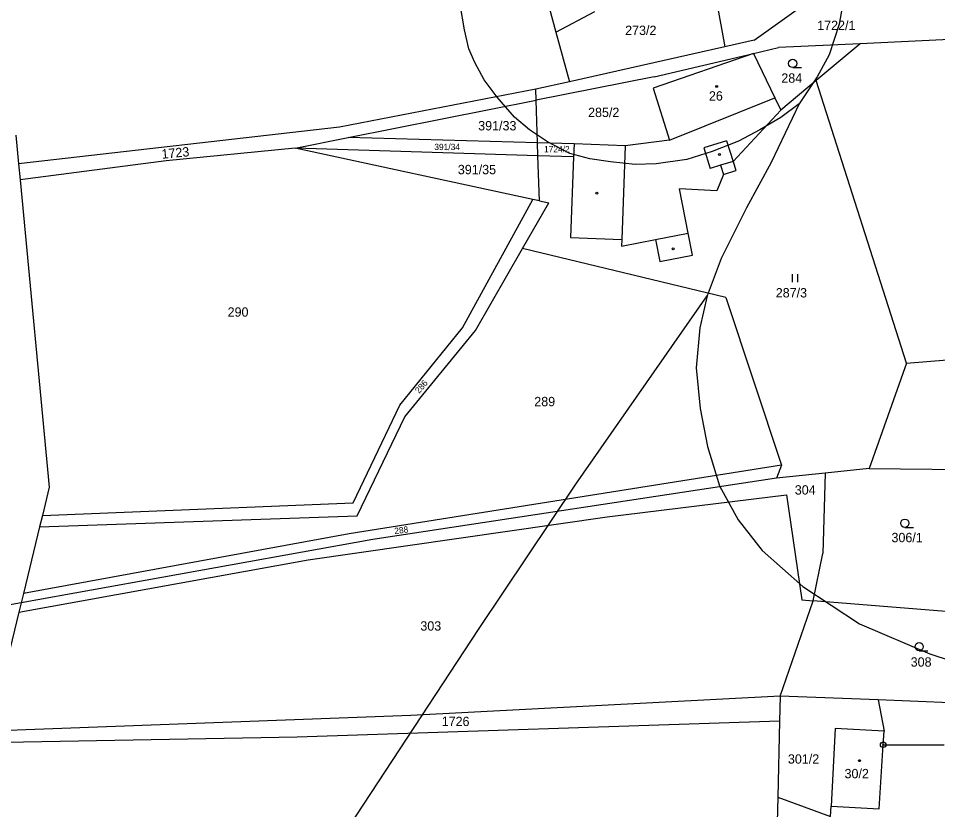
# Model space of a CAD drawing. Extents: x -546762 to -540209, y -1046851 to -1035694.
# Drawn here: x -543858.9 to -543691.7, y -1041683.1 to -1041539.3 of the extents above; entities that cross this region are included whole.
import ezdxf

# ---------------------------------------------------------------- set-up
doc = ezdxf.new("R2010")
doc.units = 0
for name, color, linetype in [('Vrstva 1', 7, 'Continuous'), ('Vrstva 18', 7, 'Continuous'), ('Vrstva 19', 7, 'Continuous'), ('Vrstva 24', 7, 'Continuous'), ('Vrstva 25', 7, 'Continuous'), ('Vrstva 3', 7, 'Continuous'), ('Vrstva 37', 7, 'Continuous'), ('Vrstva 4', 7, 'Continuous'), ('Vrstva 52', 7, 'Continuous'), ('Vrstva 6', 7, 'Continuous')]:
    doc.layers.add(name, color=color, linetype=linetype)

msp = doc.modelspace()

# ---------------------------------------------------------------- linework, layer by layer
at = {"layer": 'Vrstva 1'}
for points in [[(-543733.57, -1041527.11), (-543730.4, -1041544.43)], [(-543764.61, -1041528.9), (-543761.13, -1041541.78)], [(-543725.08, -1041543.24), (-543715.28, -1041536.23)], [(-543761.13, -1041541.78), (-543754.04, -1041538.01)], [(-543761.13, -1041541.78), (-543758.69, -1041550.78)], [(-543725.08, -1041543.24), (-543730.4, -1041544.43)], [(-543671.98, -1041542.28), (-543705.8, -1041543.88)], [(-543730.4, -1041544.43), (-543758.69, -1041550.78)], [(-543725.17, -1041545.64), (-543720.64, -1041544.58)], [(-543705.8, -1041543.88), (-543720.64, -1041544.58)], [(-543705.8, -1041543.88), (-543713.81, -1041550.56)], [(-543725.17, -1041545.64), (-543743.42, -1041551.93)], [(-543743.26, -1041549.89), (-543725.17, -1041545.64)], [(-543725.17, -1041545.64), (-543721.3, -1041553.71)], [(-543743.26, -1041549.89), (-543764.74, -1041554.15)], [(-543758.69, -1041550.78), (-543764.81, -1041552.16)], [(-543743.42, -1041551.93), (-543740.49, -1041561.4)], [(-543713.81, -1041550.56), (-543720.24, -1041555.92)], [(-543697.34, -1041601.97), (-543713.81, -1041550.56)], [(-543764.74, -1041554.15), (-543764.81, -1041552.16)], [(-543721.3, -1041553.71), (-543720.24, -1041555.92)], [(-543764.48, -1041561.9), (-543764.74, -1041554.15)], [(-543720.24, -1041555.92), (-543728.92, -1041565.26)], [(-543757.83, -1041562.08), (-543764.48, -1041561.9)], [(-543764.4, -1041564.25), (-543764.48, -1041561.9)], [(-543757.83, -1041562.08), (-543757.92, -1041564.46)], [(-543748.54, -1041562.42), (-543757.83, -1041562.08)], [(-543740.49, -1041561.4), (-543748.54, -1041562.42)], [(-543757.92, -1041564.46), (-543764.4, -1041564.25)], [(-543764.12, -1041572.43), (-543764.4, -1041564.25)], [(-543757.92, -1041564.46), (-543758.46, -1041579.11)], [(-543728.92, -1041565.26), (-543728.39, -1041566.94)], [(-543730.67, -1041567.66), (-543728.39, -1041566.94)], [(-543730.67, -1041567.66), (-543731.84, -1041570.64)], [(-543737.09, -1041578.32), (-543738.68, -1041570.27)], [(-543731.84, -1041570.64), (-543738.68, -1041570.27)], [(-543767.21, -1041581.1), (-543762.44, -1041572.79)], [(-543764.12, -1041572.43), (-543762.44, -1041572.79)], [(-543736.31, -1041582.29), (-543737.09, -1041578.32)], [(-543758.46, -1041579.11), (-543749.16, -1041579.45)], [(-543749.16, -1041579.45), (-543749.21, -1041580.71)], [(-543749.21, -1041580.71), (-543743.03, -1041579.49)], [(-543743.03, -1041579.49), (-543742.25, -1041583.46)], [(-543730.25, -1041589.99), (-543767.21, -1041581.1)], [(-543742.25, -1041583.46), (-543736.31, -1041582.29)], [(-543730.25, -1041589.99), (-543720.07, -1041620.54)], [(-543697.34, -1041601.97), (-543662.63, -1041599.14)], [(-543697.34, -1041601.97), (-543704.14, -1041621.14)], [(-543720.07, -1041620.54), (-543720.98, -1041622.89)], [(-543712.13, -1041621.97), (-543720.98, -1041622.89)], [(-543712.13, -1041621.97), (-543712.55, -1041636.58)], [(-543704.14, -1041621.14), (-543712.13, -1041621.97)], [(-543704.14, -1041621.14), (-543681.3, -1041621.36)], [(-543720.98, -1041622.89), (-543794.46, -1041634)], [(-543794.46, -1041634), (-543858.41, -1041645.54)], [(-543714.32, -1041645.17), (-543712.55, -1041636.58)], [(-543858.41, -1041645.54), (-543862.8, -1041646.33)], [(-543720.35, -1041662.5), (-543714.32, -1041645.17)], [(-543683.4, -1041647.64), (-543714.32, -1041645.17)], [(-543720.35, -1041662.5), (-543720.46, -1041667.08)], [(-543702.54, -1041663.2), (-543720.35, -1041662.5)], [(-543702.54, -1041663.2), (-543701.45, -1041668.86)], [(-543682.18, -1041664.01), (-543702.54, -1041663.2)], [(-543720.46, -1041667.08), (-543720.79, -1041680.87)], [(-543701.45, -1041668.86), (-543710.35, -1041668.37), (-543711.08, -1041682.52)], [(-543701.6, -1041671.36), (-543701.45, -1041668.86)], [(-543711.08, -1041682.52), (-543702.32, -1041683.03), (-543701.6, -1041671.36)], [(-543701.6, -1041671.36), (-543690.5, -1041671.36)], [(-543720.79, -1041680.87), (-543720.9, -1041685.46)], [(-543720.79, -1041680.87), (-543711.17, -1041684.4)], [(-543711.17, -1041684.4), (-543711.08, -1041682.52)]]:
    msp.add_lwpolyline(points, dxfattribs=at)
at = {"layer": 'Vrstva 24'}
for radius in [0.5, 0.1]:
    msp.add_circle((-543701.6, -1041671.36), radius, dxfattribs=at)
at = {"layer": 'Vrstva 25'}
for p, q in [((-543718.06, -1041548.2), (-543716.46, -1041548.2)), ((-543718.1, -1041587.25), (-543718.1, -1041585.75)), ((-543717.1, -1041587.25), (-543717.1, -1041585.75)), ((-543697.67, -1041631.82), (-543696.07, -1041631.82)), ((-543695.06, -1041654.27), (-543693.46, -1041654.27))]:
    msp.add_line(p, q, dxfattribs=at)
for centre, radius in [((-543718.06, -1041547.45), 0.75), ((-543731.89, -1041551.62), 0.175), ((-543731.37, -1041563.99), 0.175), ((-543753.68, -1041571.05), 0.175), ((-543739.82, -1041581.18), 0.175), ((-543697.67, -1041631.07), 0.75), ((-543695.06, -1041653.52), 0.75), ((-543705.92, -1041674.25), 0.175)]:
    msp.add_circle(centre, radius, dxfattribs=at)
at = {"layer": 'Vrstva 3'}
for points in [[(-543725.17, -1041545.64), (-543743.42, -1041551.93)], [(-543725.17, -1041545.64), (-543721.3, -1041553.71)], [(-543743.42, -1041551.93), (-543740.49, -1041561.4)], [(-543740.49, -1041561.4), (-543721.3, -1041553.71)], [(-543701.45, -1041668.86), (-543710.35, -1041668.37), (-543711.08, -1041682.52)], [(-543701.6, -1041671.36), (-543701.45, -1041668.86)], [(-543711.08, -1041682.52), (-543702.32, -1041683.03), (-543701.6, -1041671.36)]]:
    msp.add_lwpolyline(points, dxfattribs=at)
at = {"layer": 'Vrstva 37'}
for centre in [(-543731.89, -1041551.62), (-543705.92, -1041674.25)]:
    msp.add_circle(centre, 0.175, dxfattribs=at)
at = {"layer": 'Vrstva 4'}
for points in [[(-543740.49, -1041561.4), (-543721.3, -1041553.71)], [(-543730.11, -1041561.5), (-543734.24, -1041562.81)], [(-543730.11, -1041561.5), (-543728.92, -1041565.26)], [(-543748.54, -1041562.42), (-543749.16, -1041579.45)], [(-543734.24, -1041562.81), (-543733.05, -1041566.57)], [(-543728.92, -1041565.26), (-543731.21, -1041565.98)], [(-543731.21, -1041565.98), (-543733.05, -1041566.57)], [(-543731.21, -1041565.98), (-543730.67, -1041567.66)], [(-543743.03, -1041579.49), (-543737.09, -1041578.32)]]:
    msp.add_lwpolyline(points, dxfattribs=at)
at = {"layer": 'Vrstva 52'}
for points in [[(-543714.76, -1041402.93), (-543716.82, -1041412.38), (-543718.27, -1041422.92), (-543719.53, -1041435.5), (-543720.37, -1041443.98), (-543720.25, -1041451.25), (-543718.92, -1041465.19), (-543717.71, -1041474.16), (-543715.17, -1041488.79), (-543710.44, -1041511.33), (-543708.5, -1041527.81), (-543708.63, -1041534.71), (-543709.59, -1041540.29), (-543711.41, -1041545.86), (-543713.59, -1041549.86), (-543716.89, -1041554.8)], [(-543716.89, -1041554.8), (-543720.25, -1041557.31), (-543724.06, -1041559.53), (-543727.93, -1041561.61), (-543732.71, -1041563.48), (-543737.34, -1041564.93), (-543742.88, -1041565.69), (-543746.69, -1041565.83), (-543751.18, -1041565.35), (-543754.99, -1041564.79), (-543758.59, -1041563.82), (-543762.67, -1041561.68), (-543765.92, -1041559.53), (-543768.69, -1041557.24), (-543771.81, -1041553.57), (-543774.16, -1041550.46), (-543775.89, -1041547.27), (-543776.95, -1041544.82), (-543777.78, -1041541.35), (-543778.54, -1041536.71)], [(-543716.89, -1041554.8), (-543721.98, -1041565.46), (-543726.46, -1041573.7), (-543731.06, -1041582.91), (-543733.6, -1041589.69)], [(-543862.75, -1041978.07), (-543858.51, -1041964.07), (-543855.54, -1041951.56), (-543853.43, -1041939.9), (-543851.31, -1041925.48), (-543849.4, -1041910.42), (-543848.13, -1041894.31), (-543846.64, -1041875.22), (-543846.58, -1041863.67), (-543846.79, -1041846.49), (-543847.85, -1041825.92), (-543848.27, -1041809.38), (-543848.06, -1041797.08), (-543847.21, -1041787.11), (-543845.31, -1041775.66), (-543842.97, -1041764.85), (-543840.01, -1041755.31), (-543836.62, -1041745.76), (-543832.97, -1041738.45), (-543802.67, -1041692.22), (-543775.11, -1041650.23), (-543757.52, -1041623.94), (-543733.6, -1041589.69)], [(-543733.6, -1041589.69), (-543734.94, -1041595.51)], [(-543734.94, -1041595.51), (-543735.6, -1041602.83), (-543734.87, -1041610.22), (-543733.54, -1041617.12), (-543731.36, -1041624.27), (-543727.97, -1041630.45), (-543723.61, -1041636.03), (-543716.22, -1041642.57), (-543705.92, -1041649.36), (-543693.09, -1041654.81), (-543677.58, -1041659.9), (-543662.2, -1041662.56), (-543648.76, -1041663.65), (-543638.95, -1041663.65), (-543631.56, -1041662.93), (-543626.72, -1041661.47), (-543622.48, -1041659.17), (-543617.27, -1041654.69), (-543612.91, -1041649.48), (-543609.52, -1041643.54), (-543606.5, -1041635.18), (-543604.74, -1041627.67)]]:
    msp.add_lwpolyline(points, dxfattribs=at)
at = {"layer": 'Vrstva 6'}
for points in [[(-543764.81, -1041552.16), (-543800.51, -1041559.03)], [(-543798.95, -1041560.94), (-543764.74, -1041554.15)], [(-543800.51, -1041559.03), (-543858.88, -1041565.73)], [(-543859.38, -1041560.49), (-543858.88, -1041565.73)], [(-543808.59, -1041562.85), (-543798.95, -1041560.94)], [(-543764.48, -1041561.9), (-543798.95, -1041560.94)], [(-543808.59, -1041562.85), (-543832, -1041565.17)], [(-543764.4, -1041564.25), (-543808.59, -1041562.85)], [(-543765.34, -1041572.17), (-543808.59, -1041562.85)], [(-543832, -1041565.17), (-543858.61, -1041568.6)], [(-543858.88, -1041565.73), (-543858.61, -1041568.6)], [(-543858.61, -1041568.6), (-543853.29, -1041624.51)], [(-543778.15, -1041595.51), (-543765.34, -1041572.17)], [(-543764.12, -1041572.43), (-543765.34, -1041572.17)], [(-543775.76, -1041596), (-543767.21, -1041581.1)], [(-543789.51, -1041609.61), (-543778.15, -1041595.51)], [(-543788.59, -1041611.69), (-543775.76, -1041596)], [(-543798.01, -1041627.34), (-543789.51, -1041609.61)], [(-543797.31, -1041629.71), (-543788.59, -1041611.69)], [(-543720.07, -1041620.54), (-543798.76, -1041632.99)], [(-543853.29, -1041624.51), (-543854.55, -1041629.68)], [(-543854.55, -1041629.68), (-543798.01, -1041627.34)], [(-543751.83, -1041629.9), (-543719.18, -1041625.9)], [(-543719.18, -1041625.9), (-543716.42, -1041645)], [(-543854.55, -1041629.68), (-543855.04, -1041631.71)], [(-543855.04, -1041631.71), (-543797.31, -1041629.71)], [(-543806.17, -1041637.73), (-543751.83, -1041629.9)], [(-543855.04, -1041631.71), (-543858, -1041643.87)], [(-543798.76, -1041632.99), (-543858, -1041643.87)], [(-543858.82, -1041647.22), (-543806.17, -1041637.73)], [(-543858, -1041643.87), (-543858.41, -1041645.54)], [(-543858.41, -1041645.54), (-543858.82, -1041647.22)], [(-543716.42, -1041645), (-543714.32, -1041645.17)], [(-543858.82, -1041647.22), (-543864.1, -1041668.89)], [(-543720.35, -1041662.5), (-543787.51, -1041666.04)], [(-543787.51, -1041666.04), (-543864.1, -1041668.89)], [(-543720.46, -1041667.08), (-543808.2, -1041669.97)], [(-543808.2, -1041669.97), (-543864.62, -1041671.03)]]:
    msp.add_lwpolyline(points, dxfattribs=at)

# ---------------------------------------------------------------- texts
at = {"layer": 'Vrstva 18'}
for s, height, p in [('1722/1', 1.7, (-543713.6, -1041541.38)), ('273/2', 1.7, (-543748.54, -1041542.28)), ('284', 1.7, (-543720.13, -1041550.96)), ('285/2', 1.7, (-543755.28, -1041557.2)), ('391/33', 1.7, (-543775.27, -1041559.63)), ('391/34', 1.14, (-543783.25, -1041563.21)), ('1724/2', 1.14, (-543763.29, -1041563.61)), ('391/35', 1.7, (-543778.97, -1041567.6)), ('287/3', 1.7, (-543721.14, -1041590.01)), ('290', 1.7, (-543820.85, -1041593.51)), ('289', 1.7, (-543765.07, -1041609.79)), ('304', 1.7, (-543717.68, -1041625.86)), ('306/1', 1.7, (-543700.09, -1041634.52)), ('303', 1.7, (-543785.79, -1041650.6)), ('308', 1.7, (-543696.6, -1041657.15)), ('1726', 1.7, (-543781.91, -1041667.96)), ('301/2', 1.7, (-543718.93, -1041674.79))]:
    msp.add_text(s, height=height, dxfattribs=at).set_placement(p)
for s, height, rotation, p in [('1723', 1.7, 5.3031, (-543832.79, -1041564.79)), ('286', 1.14, 49.5233, (-543786.01, -1041607.56)), ('288', 1.14, 7.3652, (-543790.45, -1041633.06))]:
    msp.add_text(s, height=height, rotation=rotation, dxfattribs=at).set_placement(p)
at = {"layer": 'Vrstva 19'}
for s, p in [('26', (-543733.3, -1041554.21)), ('30/2', (-543708.63, -1041677.45))]:
    msp.add_text(s, height=1.7, dxfattribs=at).set_placement(p)

doc.saveas('drawing.dxf')
